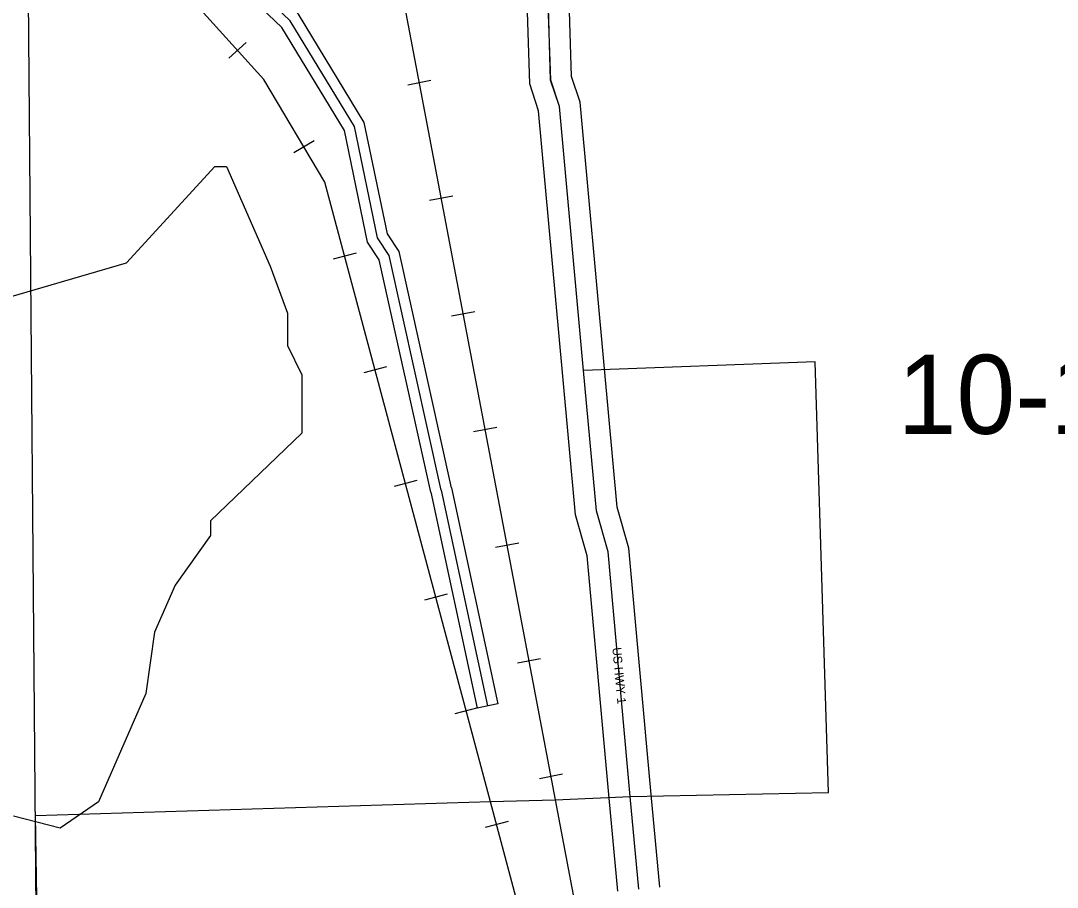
# Model space of a CAD drawing. Extents: x 457167 to 656239, y 1787309 to 1969297.
# Drawn here: x 569552 to 572503, y 1868685 to 1871151 of the extents above; entities that cross this region are included whole.
import ezdxf

# ---------------------------------------------------------------- set-up
doc = ezdxf.new("R2010")
doc.units = 0
for name, color, linetype in [('Level 1', 7, 'Continuous'), ('Level 13', 7, 'Continuous'), ('Level 14', 7, 'Continuous'), ('Level 2', 7, 'Continuous'), ('Level 31', 7, 'Continuous'), ('Level 32', 7, 'Continuous'), ('Level 34', 7, 'Continuous'), ('Level 37', 7, 'Continuous'), ('Level 7', 7, 'Continuous'), ('Level 8', 7, 'Continuous')]:
    doc.layers.add(name, color=color, linetype=linetype)

msp = doc.modelspace()

# ---------------------------------------------------------------- linework, layer by layer
at = {"layer": 'Level 1'}
msp.add_line((569570.685, 1871499.854), (569615.691, 1866243.956), dxfattribs=at)
at = {"layer": 'Level 13'}
msp.add_line((571311.617, 1868679.365), (571287.401, 1868943.418), dxfattribs=at)
for points in [[(571154.297, 1870154.987), (571085.696, 1870906.413), (571060.731, 1870981.378), (571053.33, 1871223.213), (571028.289, 1871265.087), (571014.414, 1871458.572)], [(571287.401, 1868943.418), (571224.076, 1869638.831), (571190.931, 1869755.633), (571154.297, 1870154.987)]]:
    msp.add_lwpolyline(points, dxfattribs=at)
at = {"layer": 'Level 14'}
for p, q in [((571251.867, 1868673.884), (571227.65, 1868937.937)), ((571371.368, 1868684.845), (571347.151, 1868948.898))]:
    msp.add_line(p, q, dxfattribs=at)
for points in [[(571214.05, 1870160.442), (571144.816, 1870918.783), (571120.435, 1870991.999), (571112.826, 1871240.629), (571087.115, 1871283.624), (571074.261, 1871462.864)], [(571094.545, 1870149.532), (571026.575, 1870894.042), (571001.026, 1870970.758), (570993.834, 1871205.796), (570969.463, 1871246.551), (570954.566, 1871454.281)], [(571227.646, 1868937.976), (571164.828, 1869627.826), (571131.69, 1869744.609), (571094.547, 1870149.506)], [(571347.154, 1868948.86), (571283.323, 1869649.836), (571250.173, 1869766.658), (571214.047, 1870160.469)]]:
    msp.add_lwpolyline(points, dxfattribs=at)
at = {"layer": 'Level 31'}
msp.add_line((570749.406, 1869815.19), (570881.322, 1869200.709), dxfattribs=at)
msp.add_lwpolyline([(570749.406, 1869815.19), (570601.071, 1870482.436), (570567.776, 1870532.693), (570502.004, 1870849.571), (570319.421, 1871149.989), (569837.161, 1871610.011)], dxfattribs=at)
at = {"layer": 'Level 32'}
for p, q in [((570720.121, 1869808.679), (570851.99, 1869194.411)), ((570778.74, 1869821.486), (570910.655, 1869207.006)), ((570910.655, 1869207.006), (570851.99, 1869194.411))]:
    msp.add_line(p, q, dxfattribs=at)
for points in [[(570778.692, 1869821.701), (570629.15, 1870494.371), (570595.976, 1870544.446), (570530.326, 1870860.731), (570342.997, 1871168.96), (569923.447, 1871569.165)], [(570720.121, 1869808.679), (570572.991, 1870470.5), (570539.576, 1870520.941), (570473.681, 1870838.409), (570295.844, 1871131.019), (569865.13, 1871541.871)]]:
    msp.add_lwpolyline(points, dxfattribs=at)
at = {"layer": 'Level 37'}
for p, q in [((570194.328, 1871088.908), (570144.32, 1871043.807)), ((570719.886, 1870980.166), (570653.726, 1870967.603)), ((570387.287, 1870808.941), (570329.445, 1870774.456)), ((570782.351, 1870651.185), (570716.191, 1870638.622)), ((570507.079, 1870489.434), (570442.022, 1870472.039)), ((570844.816, 1870322.203), (570778.655, 1870309.641)), ((570593.575, 1870165.94), (570528.517, 1870148.545)), ((570907.281, 1869993.223), (570841.12, 1869980.661)), ((570680.07, 1869842.445), (570615.013, 1869825.05)), ((570969.746, 1869664.242), (570903.585, 1869651.68)), ((570766.566, 1869518.951), (570701.509, 1869501.556)), ((571032.211, 1869335.261), (570966.05, 1869322.698)), ((570853.061, 1869195.456), (570788.005, 1869178.061)), ((571094.676, 1869006.281), (571028.516, 1868993.718)), ((570939.519, 1868871.942), (570874.457, 1868854.564))]:
    msp.add_line(p, q, dxfattribs=at)
for points in [[(573273.651, 1866090.601), (573107.051, 1866159.335), (573036.151, 1866188.583), (572807.237, 1866283.276), (572109.036, 1866843.751), (571590.957, 1867259.83), (571502.653, 1867330.94), (571442.938, 1867379.075), (571337.311, 1867528.406), (571218.681, 1867696.311), (571125.289, 1868045.976), (570889.606, 1868928.327), (570822.406, 1869179.753), (570418.272, 1870691.219), (570243.943, 1870983.619), (569919.906, 1871342.912), (568713.123, 1872196.271), (563862.541, 1875551.618), (562796.998, 1876288.824), (562639.826, 1876412.128), (562231.185, 1876732.066), (560701.821, 1878317.053), (560697.551, 1878322.202)], [(573273.651, 1866090.601), (573134.826, 1866198.909), (573077.962, 1866243.762), (571501.718, 1867478.94), (571269.436, 1867904.921), (571239.565, 1868062.442), (571158.757, 1868488.078), (571074.179, 1868933.724), (570567.377, 1871602.871), (570537.826, 1871758.211), (569677.096, 1877204.181), (569610.387, 1878202.152), (569624.745, 1878220.301), (569619.136, 1878270.496), (569615.058, 1878295.232), (569614.549, 1878298.363)]]:
    msp.add_lwpolyline(points, dxfattribs=at)
at = {"layer": 'Level 7'}
msp.add_lwpolyline([(569202.656, 1870272.06), (569853.485, 1870461.701), (570104.456, 1870736.018), (570137.797, 1870735.918), (570261.931, 1870452.056), (570311.524, 1870318.544), (570311.225, 1870226.853), (570352.646, 1870143.322), (570352.117, 1869976.63), (570092.906, 1869727.353), (570092.776, 1869685.672), (569992.286, 1869544.249), (569933.506, 1869411.066), (569907.936, 1869236.103), (569773.577, 1868928.087), (569664.946, 1868853.385), (569531.693, 1868887.153)], dxfattribs=at)
at = {"layer": 'Level 8'}
msp.add_lwpolyline([(569722.917, 1861044.269), (569688.899, 1863064.298), (569644.873, 1865775.338), (569640.871, 1865995.341), (569636.869, 1866283.346), (569631.866, 1866539.35), (569631.866, 1866573.35), (569627.864, 1866829.354), (569617.858, 1867427.362), (569593.845, 1868889.384), (570889.866, 1868928.401), (571073.869, 1868933.403), (571287.873, 1868943.406), (571851.882, 1868954.413), (571813.871, 1870180.431), (571153.86, 1870155.422), (571085.851, 1870906.433), (571060.851, 1870981.433), (571052.848, 1871223.437)], dxfattribs=at)

# ---------------------------------------------------------------- texts
at = {"layer": 'Level 2'}
msp.add_text('10-12-30', height=225, dxfattribs=at).set_placement((572048.53, 1869975.063))
at = {"layer": 'Level 34'}
msp.add_text('US HWY 1', height=25, rotation=275.202522, dxfattribs=at).set_placement((571236.349, 1869366.211))

doc.saveas('drawing.dxf')
